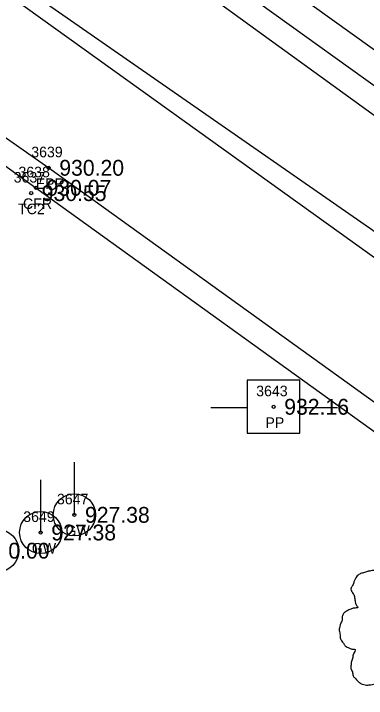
# Model space of a CAD drawing. Extents: x 1575382 to 1578175, y 1099175 to 1101955.
# Drawn here: x 1577416.2 to 1577449.6, y 1100859.8 to 1100924.7 of the extents above; entities that cross this region are included whole.
import ezdxf

# ---------------------------------------------------------------- set-up
doc = ezdxf.new("R2010")
doc.units = 0
for name, color, linetype in [('RD_EX_Conc', 7, 'Continuous'), ('RD_EX_Conc_txCode', 7, 'Continuous'), ('RD_EX_Road', 7, 'Continuous'), ('RD_EX_Road_txCode', 7, 'Continuous'), ('RD_EX_TX_Conc_ELEV', 7, 'Continuous'), ('RD_EX_TX_Road_ELEV', 7, 'Continuous'), ('RD_EX_TX_UT_ELEV', 7, 'Continuous'), ('RD_EX_UT', 7, 'Continuous'), ('RD_EX_UT_txCode', 7, 'Continuous'), ('RD_EX_VEG', 7, 'Continuous'), ('RD_HC_Cl', 7, 'Continuous'), ('RD_HC_Survey_ELEV', 7, 'Continuous'), ('RD_SMD_Locator', 7, 'Continuous')]:
    doc.layers.add(name, color=color, linetype=linetype)

msp = doc.modelspace()

# ---------------------------------------------------------------- linework, layer by layer
at = {"layer": 'RD_EX_Conc'}
for points in [[(1577260.091, 1101055.735), (1577271.299, 1101047.569), (1577312.394, 1101017.332), (1577352.653, 1100988.383), (1577392.281, 1100959.713), (1577433.556, 1100929.93), (1577452.436, 1100916.348), (1577457.816, 1100912.386)], [(1577352.786, 1100991.572), (1577393.938, 1100961.919), (1577435.198, 1100932.141), (1577453.925, 1100918.672), (1577452.73, 1100916.903)], [(1577395.736, 1100920.66), (1577401.57, 1100919.247), (1577405.995, 1100916.997), (1577418.291, 1100908.164), (1577459.556, 1100878.434), (1577501.424, 1100850.964), (1577548.664, 1100829.067), (1577593.786, 1100811.493), (1577656.516, 1100786.999)]]:
    msp.add_lwpolyline(points, dxfattribs=at)
at = {"layer": 'RD_EX_Road'}
for points in [[(1577251.257, 1101061.341), (1577255.442, 1101056.285), (1577270.08, 1101045.564), (1577310.681, 1101015.777), (1577351.283, 1100986.437), (1577391.252, 1100957.766), (1577432.133, 1100928.26), (1577451.028, 1100914.552), (1577473.397, 1100898.426), (1577474.178, 1100899.605), (1577481.335, 1100895.669), (1577490.142, 1100894.697), (1577498.51, 1100899.091), (1577503.297, 1100907.838), (1577513.461, 1100934.773)], [(1577319.207, 1100982.295), (1577334.075, 1100971.377), (1577345.176, 1100963.674), (1577377.997, 1100938.954), (1577407.151, 1100918.708), (1577419.502, 1100910.062), (1577460.723, 1100880.375), (1577502.613, 1100852.883), (1577549.626, 1100831.199), (1577595.43, 1100813.305)]]:
    msp.add_lwpolyline(points, dxfattribs=at)
at = {"layer": 'RD_EX_UT'}
for p, q in [((1577443.297, 1100889.915), (1577438.297, 1100889.915)), ((1577438.297, 1100889.915), (1577438.297, 1100884.915)), ((1577443.297, 1100884.915), (1577443.297, 1100889.915)), ((1577434.866, 1100887.353), (1577438.335, 1100887.353)), ((1577443.225, 1100887.353), (1577446.866, 1100887.353)), ((1577438.297, 1100884.915), (1577443.297, 1100884.915)), ((1577421.935, 1100877.164), (1577421.935, 1100882.164)), ((1577418.743, 1100875.491), (1577418.743, 1100880.491))]:
    msp.add_line(p, q, dxfattribs=at)
msp.add_lwpolyline([(1577649.032, 1100804.001), (1577493.924, 1100873.726), (1577386.899, 1100948.146)], dxfattribs=at)
for centre in [(1577421.935, 1100877.164), (1577418.743, 1100875.491), (1577414.679, 1100873.765)]:
    msp.add_circle(centre, 1.999, dxfattribs=at)
at = {"layer": 'RD_EX_VEG'}
msp.add_spline([(1577454.081, 1100873.502), (1577453.781, 1100873.527), (1577453.457, 1100873.427), (1577453.207, 1100873.327), (1577452.982, 1100873.252), (1577452.757, 1100873.152), (1577452.457, 1100872.977), (1577452.232, 1100872.777), (1577452.107, 1100872.527), (1577452.057, 1100872.302), (1577452.007, 1100872.027), (1577452.007, 1100871.852), (1577451.882, 1100871.827), (1577451.732, 1100871.852), (1577451.482, 1100871.927), (1577451.233, 1100871.927), (1577450.983, 1100871.927), (1577450.633, 1100871.902), (1577450.283, 1100871.902), (1577450.008, 1100871.852), (1577449.683, 1100871.802), (1577449.308, 1100871.677), (1577448.959, 1100871.552), (1577448.659, 1100871.302), (1577448.409, 1100870.828), (1577448.284, 1100870.478), (1577448.134, 1100870.228), (1577448.284, 1100869.778), (1577448.459, 1100869.428), (1577448.484, 1100869.228), (1577448.559, 1100868.804), (1577448.659, 1100868.579), (1577448.784, 1100868.379), (1577448.709, 1100868.354), (1577448.334, 1100868.304), (1577448.034, 1100868.204), (1577447.609, 1100867.979), (1577447.384, 1100867.754), (1577447.284, 1100867.429), (1577447.259, 1100867.079), (1577447.159, 1100866.879), (1577447.084, 1100866.605), (1577447.059, 1100866.53), (1577447.009, 1100866.205), (1577447.109, 1100865.755), (1577447.134, 1100865.405), (1577447.259, 1100865.18), (1577447.409, 1100865.005), (1577447.584, 1100864.755), (1577447.984, 1100864.53), (1577448.309, 1100864.43), (1577448.509, 1100864.406), (1577448.334, 1100863.906), (1577448.284, 1100863.556), (1577448.159, 1100863.156), (1577448.159, 1100863.081), (1577448.109, 1100862.606), (1577448.259, 1100862.281), (1577448.334, 1100861.907), (1577448.509, 1100861.682), (1577448.784, 1100861.382), (1577449.108, 1100861.157), (1577449.608, 1100861.032), (1577450.008, 1100861.057), (1577450.583, 1100861.232), (1577450.833, 1100861.307), (1577450.808, 1100861.132), (1577450.833, 1100860.757), (1577450.833, 1100860.332), (1577450.983, 1100860.007), (1577451.083, 1100859.733), (1577451.233, 1100859.483), (1577451.557, 1100859.258), (1577451.957, 1100859.183), (1577452.382, 1100859.033), (1577452.832, 1100858.958), (1577453.332, 1100858.933), (1577453.931, 1100859.083), (1577454.206, 1100859.208), (1577454.306, 1100859.383), (1577454.506, 1100859.758), (1577454.456, 1100859.982), (1577454.481, 1100860.582), (1577454.581, 1100860.407), (1577454.756, 1100860.057), (1577455.256, 1100859.758), (1577455.656, 1100859.583), (1577456.13, 1100859.433), (1577456.43, 1100859.358), (1577456.905, 1100859.433), (1577457.28, 1100859.508), (1577457.655, 1100859.633), (1577457.955, 1100859.907), (1577458.13, 1100860.182), (1577458.18, 1100860.457), (1577458.254, 1100860.832), (1577458.304, 1100861.007)], degree=3, dxfattribs=at)
at = {"layer": 'RD_HC_Cl'}
msp.add_line((1577222.651, 1101065.297), (1577474.471, 1100884.196), dxfattribs=at)
at = {"layer": 'RD_SMD_Locator'}
for centre in [(1577419.502, 1100910.062), (1577418.291, 1100908.164), (1577417.84, 1100907.664), (1577440.806, 1100887.406), (1577421.935, 1100877.164), (1577418.743, 1100875.491)]:
    msp.add_circle(centre, 0.15, dxfattribs=at)

# ---------------------------------------------------------------- texts
at = {"layer": 'RD_EX_Conc_txCode'}
for s, p in [('3638', (1577416.637, 1100909.164)), ('3637', (1577416.186, 1100908.664)), ('CFR', (1577417.063, 1100906.164)), ('TC2', (1577416.596, 1100905.664))]:
    msp.add_text(s, height=1, dxfattribs=at).set_placement(p)
at = {"layer": 'RD_EX_Road_txCode'}
for s, p in [('3639', (1577417.848, 1100911.062)), ('EPR', (1577418.274, 1100908.062))]:
    msp.add_text(s, height=1, dxfattribs=at).set_placement(p)
at = {"layer": 'RD_EX_TX_Conc_ELEV'}
for s, p in [('930.07', (1577419.291, 1100907.414)), ('930.55', (1577418.84, 1100906.914))]:
    msp.add_text(s, height=1.5, dxfattribs=at).set_placement(p)
at = {"layer": 'RD_EX_TX_Road_ELEV'}
msp.add_text('930.20', height=1.5, dxfattribs=at).set_placement((1577420.502, 1100909.312))
at = {"layer": 'RD_EX_TX_UT_ELEV'}
for s, p in [('927.38', (1577422.935, 1100876.414)), ('927.38', (1577419.743, 1100874.741)), ('0.00', (1577415.679, 1100873.015))]:
    msp.add_text(s, height=1.5, dxfattribs=at).set_placement(p)
at = {"layer": 'RD_EX_UT_txCode'}
for s, p in [('3643', (1577439.152, 1100888.406)), ('PP', (1577440.026, 1100885.406)), ('3647', (1577420.282, 1100878.164)), ('3649', (1577417.089, 1100876.491)), ('GW', (1577421.093, 1100875.164)), ('GW', (1577417.9, 1100873.491))]:
    msp.add_text(s, height=1, dxfattribs=at).set_placement(p)
at = {"layer": 'RD_HC_Survey_ELEV'}
msp.add_text('932.16', height=1.5, dxfattribs=at).set_placement((1577441.806, 1100886.656))

doc.saveas('drawing.dxf')
